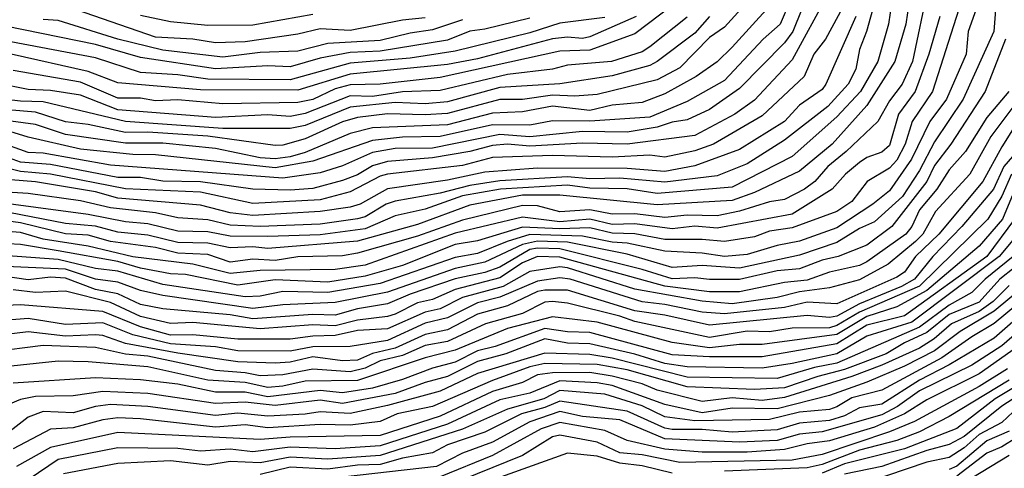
# Model space of a CAD drawing. Header units: metres. Extents: x -51132 to -49532, y -231222 to -229437.
# Tile 309 of 656: x -51070 to -51004, y -229926 to -229896. Entities that reach past the tile are written whole.
import ezdxf

# ---------------------------------------------------------------- set-up
doc = ezdxf.new("R2010")
doc.units = ezdxf.units.M
for name, color, linetype in [('CONTOUR_HALF', 8, 'Continuous'), ('CONTOUR_INDEX', 1, 'Continuous'), ('CONTOUR_INTER', 3, 'Continuous')]:
    doc.layers.add(name, color=color, linetype=linetype)

msp = doc.modelspace()

# ---------------------------------------------------------------- linework, layer by layer
at = {"layer": 'CONTOUR_HALF'}
for points, elevation in [([(-51004.078, -229889.759), (-51004.601, -229896.759), (-51006.648, -229901.259), (-51008.58, -229904.105), (-51009.58, -229906.02), (-51010.708, -229907.759), (-51012.58, -229909.457), (-51013.58, -229909.899), (-51015.08, -229910.817), (-51017.58, -229911.678), (-51021.58, -229912.531), (-51024.08, -229912.35), (-51026.08, -229912.482), (-51029.08, -229911.603), (-51033.08, -229910.813), (-51035.08, -229910.736), (-51036.08, -229910.962), (-51038.58, -229912.126), (-51040.58, -229912.564), (-51045.08, -229914.148), (-51048.58, -229914.837), (-51052.08, -229914.977), (-51054.08, -229915.221), (-51060.08, -229914.363), (-51061.58, -229914.016), (-51063.08, -229913.48), (-51064.58, -229913.267), (-51066.58, -229912.599), (-51072.58, -229912.331)], 31.5), ([(-51008.985, -229893.759), (-51010.049, -229898.759), (-51010.733, -229900.259), (-51011.58, -229901.369), (-51012.363, -229902.759), (-51014.463, -229904.759), (-51015.695, -229905.759), (-51016.556, -229906.759), (-51017.239, -229907.259), (-51018.58, -229907.963), (-51019.58, -229908.107), (-51021.58, -229908.73), (-51023.08, -229909.042), (-51025.08, -229909.006), (-51026.58, -229909.161), (-51028.58, -229908.906), (-51030.08, -229908.946), (-51031.58, -229908.637), (-51033.58, -229908.777), (-51035.08, -229908.385), (-51036.08, -229908.351), (-51040.08, -229909.331), (-51043.08, -229910.404), (-51047.08, -229911.545), (-51048.08, -229911.713), (-51051.08, -229911.779), (-51052.58, -229912.025), (-51054.08, -229911.941), (-51055.58, -229912.128), (-51057.08, -229911.629), (-51059.08, -229911.531), (-51060.58, -229911.159), (-51063.58, -229910.757), (-51065.08, -229910.346), (-51066.58, -229910.254), (-51069.58, -229909.517), (-51071.58, -229909.253)], 33.5), ([(-51020.617, -229894.259), (-51022.58, -229896.467), (-51023.58, -229897.159), (-51025.58, -229899.183), (-51027.08, -229899.985), (-51031.08, -229900.947), (-51032.58, -229901.062), (-51034.08, -229900.996), (-51036.08, -229901.278), (-51037.58, -229901.297), (-51041.08, -229902.229), (-51042.58, -229902.318), (-51045.08, -229902.242), (-51047.08, -229902.497), (-51048.08, -229902.779), (-51050.58, -229903.901), (-51052.08, -229904.333), (-51052.58, -229904.356), (-51057.08, -229903.743), (-51061.08, -229903.46), (-51062.58, -229903.485), (-51065.08, -229902.954), (-51066.58, -229902.786), (-51068.58, -229902.131), (-51072.58, -229901.792)], 38.5), ([(-51015.694, -229894.259), (-51018.08, -229898.636), (-51020.58, -229901.328), (-51021.895, -229902.259), (-51024.58, -229903.679), (-51029.08, -229904.264), (-51032.08, -229904.194), (-51035.58, -229904.403), (-51037.08, -229904.277), (-51038.08, -229904.351), (-51039.58, -229904.765), (-51042.08, -229905.179), (-51045.08, -229905.416), (-51046.08, -229905.704), (-51047.08, -229906.302), (-51048.08, -229906.693), (-51050.08, -229907.23), (-51051.58, -229907.343), (-51054.08, -229907.269), (-51057.58, -229906.772), (-51060.08, -229906.738), (-51061.58, -229906.494), (-51063.08, -229906.482), (-51067.58, -229905.63), (-51069.58, -229905.474), (-51071.08, -229904.929)], 36.5), ([(-51011.414, -229894.759), (-51011.638, -229896.259), (-51012.355, -229898.759), (-51013.509, -229900.759), (-51015.08, -229902.445), (-51018.08, -229905.08), (-51022.08, -229907.136), (-51027.08, -229907.552), (-51029.08, -229907.254), (-51031.58, -229907.196), (-51033.08, -229907.007), (-51037.543, -229907.259), (-51040.08, -229907.708), (-51042.58, -229908.594), (-51044.58, -229909.038), (-51046.58, -229909.923), (-51049.58, -229910.316), (-51053.08, -229910.43), (-51055.58, -229910.398), (-51057.08, -229910.105), (-51059.08, -229910.062), (-51061.08, -229909.583), (-51062.58, -229909.448), (-51065.08, -229908.968), (-51072.08, -229908.024)], 34.5), ([(-51006.936, -229895.259), (-51008.71, -229900.759), (-51010.055, -229902.759), (-51010.534, -229904.259), (-51011.08, -229905.343), (-51011.58, -229905.878), (-51013.073, -229906.759), (-51014.08, -229908.088), (-51015.08, -229908.75), (-51018.08, -229909.847), (-51019.58, -229910.078), (-51020.58, -229910.443), (-51022.58, -229910.766), (-51024.08, -229910.618), (-51026.58, -229910.618), (-51028.58, -229910.242), (-51030.08, -229910.204), (-51031.58, -229909.854), (-51033.58, -229909.923), (-51036.08, -229909.813), (-51039.08, -229910.716), (-51040.58, -229910.961), (-51044.08, -229912.357), (-51046.58, -229913.074), (-51049.08, -229913.464), (-51052.58, -229913.323), (-51055.08, -229913.672), (-51058.58, -229912.954), (-51059.58, -229912.925), (-51061.58, -229912.53), (-51063.08, -229912.089), (-51067.08, -229911.374), (-51069.58, -229910.96), (-51072.08, -229910.834)], 32.5), ([(-51018.221, -229894.759), (-51018.872, -229896.259), (-51020.015, -229897.259), (-51022.58, -229900.014), (-51025.08, -229901.418), (-51027.58, -229902.467), (-51031.58, -229902.734), (-51034.08, -229902.702), (-51035.58, -229902.996), (-51038.08, -229902.978), (-51041.58, -229903.76), (-51044.08, -229903.792), (-51046.08, -229904.018), (-51050.08, -229905.412), (-51052.58, -229905.855), (-51060.58, -229904.989), (-51062.08, -229904.962), (-51065.58, -229904.591), (-51069.08, -229903.806), (-51070.58, -229903.324)], 37.5), ([(-51042.58, -229895.837), (-51044.08, -229896.003), (-51047.58, -229896.695), (-51049.58, -229896.585), (-51051.08, -229896.93), (-51054.58, -229897.448), (-51056.58, -229897.517), (-51058.08, -229897.274), (-51060.58, -229897.134), (-51067.08, -229894.883)], 42.5), ([(-51013.831, -229895.759), (-51015.815, -229900.259), (-51016.08, -229900.615), (-51017.58, -229901.671), (-51018.585, -229902.759), (-51021.58, -229904.626), (-51024.58, -229905.723), (-51026.58, -229906.087), (-51029.08, -229905.882), (-51035.08, -229905.865), (-51038.58, -229906.125), (-51041.08, -229906.668), (-51045.08, -229907.251), (-51046.918, -229908.259), (-51047.58, -229908.473), (-51049.58, -229908.766), (-51054.08, -229909.024), (-51055.58, -229908.851), (-51057.58, -229908.34), (-51063.08, -229907.858), (-51064.58, -229907.441), (-51068.58, -229906.782), (-51071.08, -229906.578)], 35.5), ([(-51025.08, -229895.795), (-51027.58, -229897.778), (-51028.08, -229898.1), (-51030.126, -229898.759), (-51033.08, -229899.01), (-51034.08, -229899.269), (-51037.08, -229899.613), (-51041.58, -229900.68), (-51044.08, -229900.769), (-51046.08, -229901.083), (-51047.58, -229901.041), (-51050.58, -229902.217), (-51051.58, -229902.428), (-51053.08, -229902.314), (-51056.58, -229902.479), (-51063.08, -229901.981), (-51065.58, -229901.006), (-51067.58, -229900.692), (-51069.08, -229900.615), (-51071.08, -229900.233)], 39.5), ([(-51035.58, -229895.858), (-51038.58, -229896.589), (-51039.58, -229896.722), (-51041.08, -229897.323), (-51045.58, -229898.066), (-51047.58, -229898.157), (-51049.58, -229898.541), (-51051.58, -229899.114), (-51053.08, -229899.048), (-51056.58, -229899.249), (-51061.58, -229898.492), (-51064.58, -229897.616), (-51070.58, -229896.398)], 41.5), ([(-51028.486, -229895.759), (-51031.58, -229897.12), (-51032.08, -229897.23), (-51033.08, -229897.132), (-51034.08, -229897.251), (-51039.08, -229898.585), (-51041.08, -229898.954), (-51047.58, -229899.59), (-51051.08, -229900.664), (-51057.58, -229900.651), (-51063.08, -229900.173), (-51065.08, -229899.42), (-51070.217, -229898.259)], 40.5), ([(-51001.754, -229900.759), (-51004.08, -229904.452), (-51005.345, -229906.759), (-51008.291, -229910.259), (-51009.841, -229911.759), (-51010.58, -229912.799), (-51011.08, -229913.128), (-51015.08, -229914.907), (-51017.08, -229914.795), (-51018.58, -229915.153), (-51022.58, -229915.581), (-51024.08, -229915.465), (-51026.58, -229914.949), (-51028.08, -229914.786), (-51032.882, -229913.259), (-51033.58, -229913.188), (-51035.08, -229913.409), (-51037.58, -229914.467), (-51039.08, -229914.839), (-51041.08, -229915.858), (-51042.58, -229916.21), (-51045.08, -229917.361), (-51047.58, -229917.757), (-51050.08, -229917.781), (-51051.58, -229918.072), (-51055.08, -229918.06), (-51056.58, -229917.782), (-51059.58, -229917.577), (-51062.08, -229916.993), (-51064.08, -229916.187), (-51066.58, -229916.3), (-51069.08, -229915.902), (-51072.08, -229916.136)], 29.5), ([(-51003.601, -229900.759), (-51005.08, -229902.486), (-51006.503, -229904.759), (-51007.58, -229905.968), (-51008.408, -229907.259), (-51009.58, -229908.648), (-51010.094, -229909.759), (-51010.486, -229910.259), (-51013.08, -229912.118), (-51013.58, -229912.359), (-51015.58, -229912.814), (-51017.08, -229913.341), (-51018.58, -229913.502), (-51021.58, -229914.116), (-51023.58, -229914.112), (-51026.58, -229913.731), (-51033.58, -229911.812), (-51035.08, -229911.766), (-51036.08, -229912.185), (-51037.58, -229913.191), (-51040.58, -229913.953), (-51042.08, -229914.615), (-51043.08, -229914.858), (-51044.58, -229915.606), (-51045.08, -229915.77), (-51047.08, -229916.003), (-51048.58, -229916.374), (-51050.08, -229916.316), (-51053.58, -229916.592), (-51058.08, -229916.152), (-51059.58, -229916.22), (-51061.58, -229915.752), (-51063.58, -229914.826), (-51066.58, -229914.08), (-51068.58, -229914.167), (-51070.08, -229913.992)], 30.5), ([(-51003.427, -229906.259), (-51004.08, -229907.745), (-51005.008, -229909.259), (-51009.58, -229913.731), (-51013.58, -229915.48), (-51015.08, -229916.365), (-51015.58, -229916.507), (-51018.08, -229916.54), (-51019.58, -229916.775), (-51021.08, -229916.731), (-51023.58, -229917.153), (-51028.58, -229916.092), (-51029.58, -229915.734), (-51033.08, -229914.874), (-51034.08, -229914.753), (-51034.58, -229914.814), (-51036.08, -229915.558), (-51038.543, -229916.259), (-51041.08, -229917.417), (-51042.58, -229917.695), (-51044.08, -229918.351), (-51045.58, -229918.712), (-51046.58, -229919.212), (-51047.58, -229919.439), (-51050.08, -229919.274), (-51052.08, -229919.66), (-51053.58, -229919.714), (-51054.58, -229919.513), (-51056.58, -229919.362), (-51061.08, -229918.414), (-51062.58, -229918.274), (-51064.58, -229917.833), (-51068.08, -229917.694), (-51071.58, -229918.144)], 28.5), ([(-51003.237, -229909.259), (-51005.08, -229911.749), (-51010.58, -229915.717), (-51013.08, -229916.329), (-51015.08, -229917.576), (-51020.08, -229918.453), (-51023.58, -229918.452), (-51026.08, -229918.319), (-51031.58, -229916.819), (-51033.08, -229916.786), (-51034.58, -229916.55), (-51037.897, -229917.759), (-51039.08, -229918.059), (-51040.58, -229918.802), (-51042.08, -229919.202), (-51044.08, -229919.965), (-51046.08, -229920.532), (-51048.08, -229920.841), (-51049.58, -229920.697), (-51053.08, -229921.123), (-51054.58, -229920.807), (-51056.58, -229920.798), (-51059.08, -229920.268), (-51061.58, -229919.974), (-51064.58, -229919.858), (-51070.08, -229920.205)], 27.5), ([(-51003.309, -229911.759), (-51005.196, -229913.259), (-51006.08, -229914.16), (-51007.58, -229915.003), (-51009.58, -229916.473), (-51015.08, -229918.881), (-51016.58, -229919.162), (-51019.08, -229919.896), (-51025.08, -229919.811), (-51030.08, -229918.533), (-51031.58, -229918.286), (-51034.58, -229918.197), (-51039.08, -229919.569), (-51041.58, -229920.737), (-51045.08, -229921.694), (-51047.58, -229922.221), (-51049.58, -229922.114), (-51050.58, -229922.281), (-51053.08, -229922.414), (-51055.08, -229922.198), (-51056.58, -229922.367), (-51061.08, -229921.756), (-51063.58, -229921.629), (-51064.58, -229921.757), (-51066.08, -229922.175), (-51068.08, -229922.098), (-51069.08, -229922.469), (-51071.393, -229924.259)], 26.5), ([(-51003.58, -229913.688), (-51004.643, -229914.759), (-51005.58, -229915.435), (-51007.441, -229916.259), (-51008.591, -229917.259), (-51009.58, -229917.861), (-51012.08, -229919.012), (-51014.08, -229919.755), (-51018.58, -229921.159), (-51020.08, -229921.359), (-51022.08, -229921.187), (-51024.08, -229921.439), (-51027.08, -229920.683), (-51028.08, -229920.257), (-51030.08, -229919.732), (-51031.58, -229919.501), (-51034.08, -229919.521), (-51035.08, -229919.659), (-51036.08, -229920.153), (-51038.08, -229920.772), (-51041.58, -229922.409), (-51045.58, -229923.695), (-51051.58, -229923.805), (-51053.58, -229923.954), (-51063.08, -229923.487), (-51067.58, -229924.503), (-51069.86, -229925.759)], 25.5), ([(-51001.08, -229913.324), (-51004.58, -229916.228), (-51006.08, -229917.107), (-51008.08, -229918.505), (-51012.08, -229920.67), (-51014.08, -229921.187), (-51015.08, -229921.793), (-51015.58, -229921.959), (-51017.58, -229922.131), (-51019.58, -229922.638), (-51024.58, -229922.727), (-51026.58, -229922.442), (-51028.08, -229921.711), (-51030.58, -229920.95), (-51033.58, -229920.695), (-51034.654, -229921.259), (-51037.08, -229921.932), (-51040.08, -229923.279), (-51045.58, -229925.018), (-51049.08, -229925.272), (-51051.58, -229925.147), (-51053.58, -229925.51), (-51055.58, -229925.432), (-51057.08, -229925.681), (-51059.58, -229925.392), (-51063.08, -229925.561), (-51066.716, -229926.259)], 24.5), ([(-50998.933, -229913.259), (-51004.08, -229917.712), (-51006.08, -229919.015), (-51009.58, -229920.717), (-51011.05, -229921.759), (-51012.08, -229922.311), (-51016.08, -229923.456), (-51017.58, -229923.603), (-51019.08, -229924.018), (-51021.58, -229924.147), (-51026.58, -229923.907), (-51029.58, -229922.657), (-51032.08, -229922.435), (-51033.58, -229922.103), (-51035.58, -229922.78), (-51038.08, -229924.139), (-51040.08, -229924.883), (-51041.806, -229925.759), (-51049.08, -229926.582)], 23.5), ([(-51000.08, -229918.58), (-51004.522, -229921.259), (-51007.08, -229923.235), (-51010.58, -229924.579), (-51014.58, -229925.592), (-51016.08, -229926.202)], 21.5), ([(-51003.702, -229919.259), (-51005.58, -229920.425), (-51009.898, -229922.759), (-51011.58, -229923.451), (-51016.08, -229924.967), (-51018.08, -229925.342), (-51025.58, -229925.493), (-51028.08, -229924.977), (-51029.58, -229924.86), (-51031.08, -229924.138), (-51033.58, -229923.665), (-51034.08, -229923.79), (-51036.08, -229925.021), (-51041.08, -229927.048), (-51043.58, -229927.066), (-51052.58, -229928.599), (-51056.08, -229928.934), (-51064.08, -229930.293), (-51067.08, -229930.992), (-51067.44, -229931.259), (-51067.928, -229932.259), (-51069.08, -229933.63), (-51070.042, -229935.259)], 22.5), ([(-51002.944, -229921.759), (-51004.08, -229922.823), (-51005.58, -229923.632), (-51006.58, -229924.523), (-51007.58, -229925.156), (-51009.08, -229925.463), (-51013.08, -229926.828)], 20.5), ([(-51003.08, -229923.834), (-51004.08, -229924.443), (-51005.08, -229924.865), (-51007.08, -229926.402)], 19.5)]:
    msp.add_lwpolyline(points, dxfattribs=dict(at, elevation=elevation))
at = {"layer": 'CONTOUR_INDEX'}
for points, elevation in [([(-51025.112, -229894.259), (-51028.58, -229896.918), (-51031.58, -229898.006), (-51033.58, -229898.066), (-51041.58, -229899.832), (-51045.58, -229900.263), (-51047.58, -229900.313), (-51048.58, -229900.578), (-51050.08, -229901.286), (-51051.08, -229901.485), (-51056.08, -229901.576), (-51059.08, -229901.319), (-51060.58, -229901.383), (-51061.58, -229901.211), (-51063.08, -229901.195), (-51065.58, -229900.128), (-51070.08, -229899.344)], 40), ([(-51012.58, -229894.847), (-51013.111, -229896.759), (-51013.58, -229897.944), (-51013.819, -229899.259), (-51014.329, -229900.259), (-51015.69, -229901.759), (-51018.58, -229903.991), (-51021.08, -229905.569), (-51023.08, -229906.372), (-51026.58, -229906.8), (-51029.58, -229906.539), (-51031.58, -229906.586), (-51033.08, -229906.452), (-51037.58, -229906.715), (-51039.58, -229907.014), (-51041.58, -229907.527), (-51044.58, -229908.061), (-51045.183, -229908.259), (-51046.58, -229909.113), (-51047.08, -229909.255), (-51049.58, -229909.596), (-51053.58, -229909.752), (-51055.58, -229909.671), (-51057.08, -229909.304), (-51059.08, -229909.17), (-51060.58, -229908.848), (-51063.58, -229908.513), (-51065.58, -229908.055), (-51069.08, -229907.567), (-51071.58, -229907.412)], 35), ([(-51002.929, -229901.259), (-51004.8, -229903.759), (-51006.214, -229906.259), (-51008.496, -229908.759), (-51009.352, -229910.259), (-51009.845, -229910.759), (-51011.659, -229912.259), (-51013.58, -229913.32), (-51015.58, -229913.837), (-51017.58, -229914.117), (-51019.08, -229914.495), (-51022.08, -229914.919), (-51024.08, -229914.746), (-51028.58, -229913.936), (-51033.08, -229912.516), (-51033.58, -229912.457), (-51035.58, -229912.75), (-51037.358, -229913.759), (-51040.08, -229914.492), (-51041.58, -229915.242), (-51042.58, -229915.465), (-51045.08, -229916.588), (-51047.08, -229916.704), (-51048.58, -229917.024), (-51050.08, -229917.063), (-51051.58, -229917.275), (-51055.08, -229917.276), (-51058.08, -229916.973), (-51059.58, -229917), (-51061.58, -229916.459), (-51064.08, -229915.432), (-51069.58, -229914.984), (-51072.08, -229915.087)], 30), ([(-51001.58, -229912.912), (-51004.58, -229915.413), (-51006.864, -229916.759), (-51008.58, -229918.045), (-51010.58, -229919.074), (-51013.08, -229920.139), (-51015.58, -229921.019), (-51019.08, -229921.926), (-51022.08, -229921.877), (-51024.08, -229922.182), (-51026.58, -229921.628), (-51030.08, -229920.363), (-51031.08, -229920.192), (-51033.58, -229920.049), (-51035.58, -229920.864), (-51037.58, -229921.32), (-51041.08, -229922.932), (-51045.58, -229924.374), (-51048.58, -229924.574), (-51051.58, -229924.482), (-51054.08, -229924.779), (-51055.58, -229924.601), (-51057.58, -229924.737), (-51059.08, -229924.572), (-51063.08, -229924.521), (-51067.08, -229925.306), (-51071.58, -229928.334)], 25), ([(-51003.58, -229923.401), (-51005.08, -229924.043), (-51007.08, -229925.733), (-51007.58, -229925.952)], 20)]:
    msp.add_lwpolyline(points, dxfattribs=dict(at, elevation=elevation))
at = {"layer": 'CONTOUR_INTER'}
for points, elevation in [([(-51014.58, -229894.94), (-51015.854, -229897.259), (-51016.626, -229898.259), (-51017.281, -229899.759), (-51020.08, -229902.385), (-51023.318, -229904.259), (-51024.58, -229904.715), (-51026.58, -229905.128), (-51027.58, -229904.995), (-51030.08, -229905.139), (-51034.08, -229905.021), (-51038.08, -229905.158), (-51040.08, -229905.7), (-51045.08, -229906.272), (-51045.58, -229906.399), (-51047.58, -229907.448), (-51049.58, -229907.979), (-51054.08, -229908.22), (-51057.58, -229907.476), (-51062.58, -229907.238), (-51067.58, -229906.259), (-51069.58, -229906.086), (-51072.58, -229905.356)], 36), ([(-51005.779, -229895.259), (-51006.331, -229896.759), (-51006.459, -229898.259), (-51007.774, -229901.259), (-51008.882, -229902.759), (-51010.104, -229905.259), (-51011.58, -229907.379), (-51012.681, -229908.259), (-51015.08, -229909.856), (-51017.58, -229910.732), (-51019.08, -229911.015), (-51021.08, -229911.63), (-51022.58, -229911.758), (-51024.08, -229911.54), (-51026.58, -229911.412), (-51029.08, -229910.859), (-51030.08, -229910.806), (-51032.08, -229910.404), (-51035.58, -229910.3), (-51037.104, -229910.759), (-51039.08, -229911.558), (-51040.58, -229911.826), (-51045.58, -229913.552), (-51049.08, -229914.167), (-51052.08, -229914.095), (-51053.58, -229914.397), (-51054.58, -229914.44), (-51060.08, -229913.616), (-51063.08, -229912.732), (-51064.58, -229912.562), (-51067.08, -229911.962), (-51072.58, -229911.562)], 32), ([(-51010.259, -229894.759), (-51010.491, -229896.259), (-51011.225, -229898.759), (-51013.08, -229901.7), (-51015.408, -229904.259), (-51017.58, -229906.076), (-51020.58, -229907.492), (-51022.08, -229908.022), (-51027.08, -229908.317), (-51033.58, -229907.674), (-51036.08, -229907.667), (-51039.58, -229908.326), (-51043.08, -229909.624), (-51047.08, -229910.747), (-51053.08, -229911.215), (-51054.08, -229911.122), (-51055.58, -229911.186), (-51057.08, -229910.859), (-51059.08, -229910.826), (-51061.08, -229910.331), (-51063.08, -229910.131), (-51064.58, -229909.73), (-51066.58, -229909.563), (-51071.08, -229908.686)], 34), ([(-51019.58, -229895.062), (-51022.08, -229897.807), (-51023.08, -229898.788), (-51024.482, -229899.759), (-51026.58, -229900.905), (-51028.08, -229901.487), (-51030.08, -229901.672), (-51031.58, -229902.016), (-51034.08, -229901.732), (-51036.08, -229902.116), (-51038.08, -229902.194), (-51041.08, -229902.969), (-51046.08, -229903.172), (-51047.58, -229903.566), (-51050.58, -229904.825), (-51051.58, -229905.113), (-51052.58, -229905.235), (-51053.58, -229905.173), (-51056.58, -229904.562), (-51060.08, -229904.19), (-51062.58, -229904.21), (-51066.58, -229903.625), (-51068.58, -229902.95), (-51071.08, -229902.631)], 38), ([(-51017.428, -229895.259), (-51018.021, -229896.759), (-51018.58, -229897.502), (-51021.58, -229900.549), (-51023.58, -229901.961), (-51025.08, -229902.65), (-51026.08, -229902.799), (-51027.08, -229903.136), (-51029.08, -229903.474), (-51032.08, -229903.415), (-51035.58, -229903.779), (-51037.58, -229903.629), (-51042.08, -229904.535), (-51044.58, -229904.551), (-51046.08, -229904.825), (-51048.08, -229905.713), (-51049.58, -229906.174), (-51052.08, -229906.525), (-51063.58, -229905.657), (-51068.08, -229904.862), (-51069.08, -229904.832), (-51071.08, -229904.103)], 37), ([(-51023.598, -229895.759), (-51024.58, -229896.872), (-51027.08, -229898.75), (-51027.58, -229899.019), (-51030.08, -229899.716), (-51033.58, -229900.24), (-51037.58, -229900.499), (-51041.08, -229901.452), (-51042.58, -229901.57), (-51044.58, -229901.492), (-51047.58, -229901.79), (-51050.58, -229903.012), (-51051.58, -229903.22), (-51056.08, -229903.22), (-51062.58, -229902.758), (-51068.08, -229901.438), (-51069.58, -229901.389), (-51073.08, -229901.006)], 39), ([(-51008.221, -229895.759), (-51008.942, -229898.259), (-51009.865, -229900.759), (-51010.969, -229902.259), (-51011.58, -229904.362), (-51012.08, -229904.794), (-51013.08, -229905.15), (-51013.58, -229905.5), (-51014.506, -229906.259), (-51015.406, -229907.259), (-51018.08, -229908.93), (-51023.08, -229909.88), (-51024.58, -229909.73), (-51026.08, -229909.916), (-51028.58, -229909.575), (-51030.08, -229909.619), (-51031.58, -229909.269), (-51033.58, -229909.457), (-51036.08, -229909.133), (-51040.58, -229910.201), (-51046.58, -229912.33), (-51048.58, -229912.621), (-51053.58, -229912.686), (-51055.58, -229912.89), (-51058.08, -229912.277), (-51062.08, -229911.789), (-51065.08, -229911.067), (-51068.08, -229910.598), (-51069.58, -229910.163), (-51071.58, -229909.994)], 33), ([(-51030.58, -229895.817), (-51033.58, -229896.194), (-51035.58, -229896.842), (-51040.58, -229898.072), (-51043.58, -229898.524), (-51047.58, -229898.865), (-51051.58, -229899.969), (-51057.08, -229899.929), (-51059.08, -229899.637), (-51061.58, -229899.485), (-51064.58, -229898.514), (-51071.08, -229897.277)], 41), ([(-51050.08, -229895.629), (-51054.08, -229896.329), (-51057.08, -229896.348), (-51059.58, -229896.099), (-51061.58, -229895.684)], 43), ([(-51040.08, -229895.966), (-51042.08, -229896.646), (-51043.58, -229896.859), (-51045.58, -229897.353), (-51049.08, -229897.565), (-51051.08, -229898.055), (-51053.58, -229898.162), (-51056.08, -229898.471), (-51060.08, -229897.997), (-51063.08, -229897.268), (-51067.08, -229896.015), (-51068.08, -229895.961)], 42), ([(-51003.828, -229897.259), (-51005.183, -229900.759), (-51007.469, -229904.259), (-51008.58, -229905.685), (-51009.08, -229906.764), (-51011.427, -229909.759), (-51013.08, -229910.995), (-51014.991, -229911.759), (-51016.08, -229912.012), (-51017.58, -229912.58), (-51019.08, -229912.722), (-51021.58, -229913.286), (-51023.58, -229913.303), (-51024.58, -229913.174), (-51026.08, -229913.258), (-51028.08, -229912.624), (-51033.58, -229911.24), (-51035.08, -229911.197), (-51035.58, -229911.29), (-51037.58, -229912.468), (-51038.58, -229912.836), (-51040.58, -229913.241), (-51043.58, -229914.265), (-51045.08, -229914.908), (-51047.08, -229915.249), (-51048.58, -229915.67), (-51050.08, -229915.631), (-51054.08, -229915.917), (-51055.58, -229915.643), (-51060.08, -229915.252), (-51061.58, -229914.961), (-51063.08, -229914.25), (-51064.58, -229913.959), (-51066.58, -229913.2), (-51067.58, -229913.131), (-51069.08, -229913.319), (-51070.58, -229913.085)], 31), ([(-51003.08, -229904.75), (-51003.934, -229905.759), (-51004.632, -229907.259), (-51006.74, -229909.759), (-51008.686, -229911.759), (-51009.908, -229913.259), (-51010.766, -229913.759), (-51013.58, -229914.925), (-51015.08, -229915.737), (-51015.58, -229915.821), (-51017.08, -229915.691), (-51023.58, -229916.346), (-51026.58, -229915.678), (-51028.58, -229915.375), (-51033.08, -229913.999), (-51034.58, -229913.999), (-51035.08, -229914.099), (-51037.08, -229915.042), (-51039.08, -229915.613), (-51041.08, -229916.646), (-51042.58, -229916.961), (-51044.58, -229917.867), (-51046.08, -229918.236), (-51047.08, -229918.668), (-51048.08, -229918.705), (-51050.08, -229918.456), (-51051.58, -229918.797), (-51052.58, -229918.863), (-51055.08, -229918.775), (-51059.08, -229918.203), (-51062.58, -229917.562), (-51064.08, -229917.026), (-51064.58, -229916.983), (-51066.58, -229917.079), (-51069.08, -229916.79), (-51072.58, -229917.211)], 29), ([(-51002.988, -229906.759), (-51004.025, -229909.259), (-51005.58, -229911.07), (-51009.08, -229914.025), (-51011.08, -229915.119), (-51013.083, -229915.759), (-51015.08, -229916.961), (-51020.08, -229917.626), (-51021.58, -229917.632), (-51023.58, -229917.848), (-51026.08, -229917.502), (-51031.08, -229916.129), (-51034.08, -229915.789), (-51037.08, -229916.556), (-51040.58, -229917.999), (-51042.58, -229918.509), (-51047.08, -229920.038), (-51050.58, -229920.068), (-51052.08, -229920.413), (-51053.08, -229920.504), (-51054.58, -229920.171), (-51057.08, -229920.004), (-51061.08, -229919.124), (-51065.08, -229918.778), (-51067.08, -229918.734), (-51071.08, -229919.157)], 28), ([(-51003.006, -229910.259), (-51004.245, -229911.759), (-51010.08, -229916.128), (-51013.08, -229917.082), (-51015.08, -229918.24), (-51018.08, -229918.905), (-51020.08, -229919.205), (-51025.08, -229919.11), (-51026.58, -229918.89), (-51028.58, -229918.277), (-51031.58, -229917.576), (-51033.08, -229917.531), (-51034.58, -229917.26), (-51037.193, -229918.259), (-51039.08, -229918.757), (-51041.08, -229919.767), (-51042.58, -229920.154), (-51044.58, -229920.9), (-51048.08, -229921.567), (-51049.58, -229921.346), (-51052.58, -229921.705), (-51054.58, -229921.463), (-51056.58, -229921.562), (-51061.08, -229920.904), (-51064.08, -229920.756), (-51066.08, -229921.044), (-51068.58, -229921.09), (-51069.58, -229921.298), (-51070.693, -229921.759)], 27), ([(-51002.29, -229911.759), (-51004.212, -229913.259), (-51005.58, -229914.813), (-51007.58, -229915.631), (-51009.08, -229916.836), (-51010.58, -229917.521), (-51011.806, -229918.259), (-51014.58, -229919.304), (-51016.355, -229919.759), (-51018.58, -229920.522), (-51020.58, -229920.637), (-51025.08, -229920.442), (-51029.08, -229919.326), (-51031.08, -229918.966), (-51034.58, -229918.899), (-51035.58, -229919.109), (-51038.08, -229920.019), (-51042.08, -229921.767), (-51044.44, -229922.259), (-51045.58, -229922.771), (-51047.58, -229923.008), (-51049.58, -229922.951), (-51053.08, -229923.194), (-51054.58, -229922.993), (-51056.58, -229923.143), (-51061.58, -229922.574), (-51063.08, -229922.511), (-51064.08, -229922.646), (-51066.08, -229923.176), (-51067.58, -229923.265), (-51070.08, -229924.584)], 26), ([(-50999.58, -229912.817), (-51004.58, -229917.198), (-51007.58, -229918.98), (-51009.58, -229920.001), (-51012.08, -229921.606), (-51013.58, -229921.849), (-51014.58, -229922.379), (-51015.58, -229922.706), (-51017.58, -229922.868), (-51019.08, -229923.324), (-51022.08, -229923.466), (-51024.08, -229923.301), (-51026.08, -229923.298), (-51026.58, -229923.199), (-51029.08, -229922.066), (-51033.58, -229921.408), (-51034.58, -229921.833), (-51036.148, -229922.259), (-51038.58, -229923.478), (-51041.08, -229924.309), (-51042.08, -229924.853), (-51044.08, -229925.21), (-51045.58, -229925.633), (-51047.08, -229925.683), (-51049.08, -229925.939), (-51051.58, -229925.818), (-51053.58, -229926.286)], 24), ([(-51001.58, -229916.769), (-51005.58, -229919.582), (-51009.08, -229921.306), (-51010.565, -229922.259), (-51012.58, -229923.144), (-51015.58, -229924.061), (-51017.08, -229924.251), (-51018.58, -229924.623), (-51021.08, -229924.804), (-51024.08, -229924.8), (-51026.58, -229924.602), (-51029.08, -229924.032), (-51030.58, -229923.359), (-51033.58, -229922.829), (-51034.823, -229923.259), (-51038.08, -229925.04), (-51041.58, -229926.458)], 23), ([(-50999.459, -229918.759), (-51004.08, -229921.735), (-51006.58, -229923.768), (-51007.58, -229924.285), (-51009.08, -229924.691), (-51012.08, -229925.771), (-51014.58, -229926.274)], 21), ([(-51003.58, -229920.011), (-51007.58, -229922.431), (-51009.58, -229923.46), (-51011.08, -229924.018), (-51013.58, -229924.665), (-51016.08, -229925.629), (-51017.08, -229925.849), (-51022.58, -229926.064)], 22), ([(-51026.08, -229926.199), (-51028.08, -229925.713), (-51029.58, -229925.538), (-51031.08, -229925.082), (-51033.08, -229924.878), (-51041.08, -229927.741)], 22), ([(-51003.58, -229925.021), (-51006.08, -229926.542)], 19)]:
    msp.add_lwpolyline(points, dxfattribs=dict(at, elevation=elevation))

doc.saveas('drawing.dxf')
